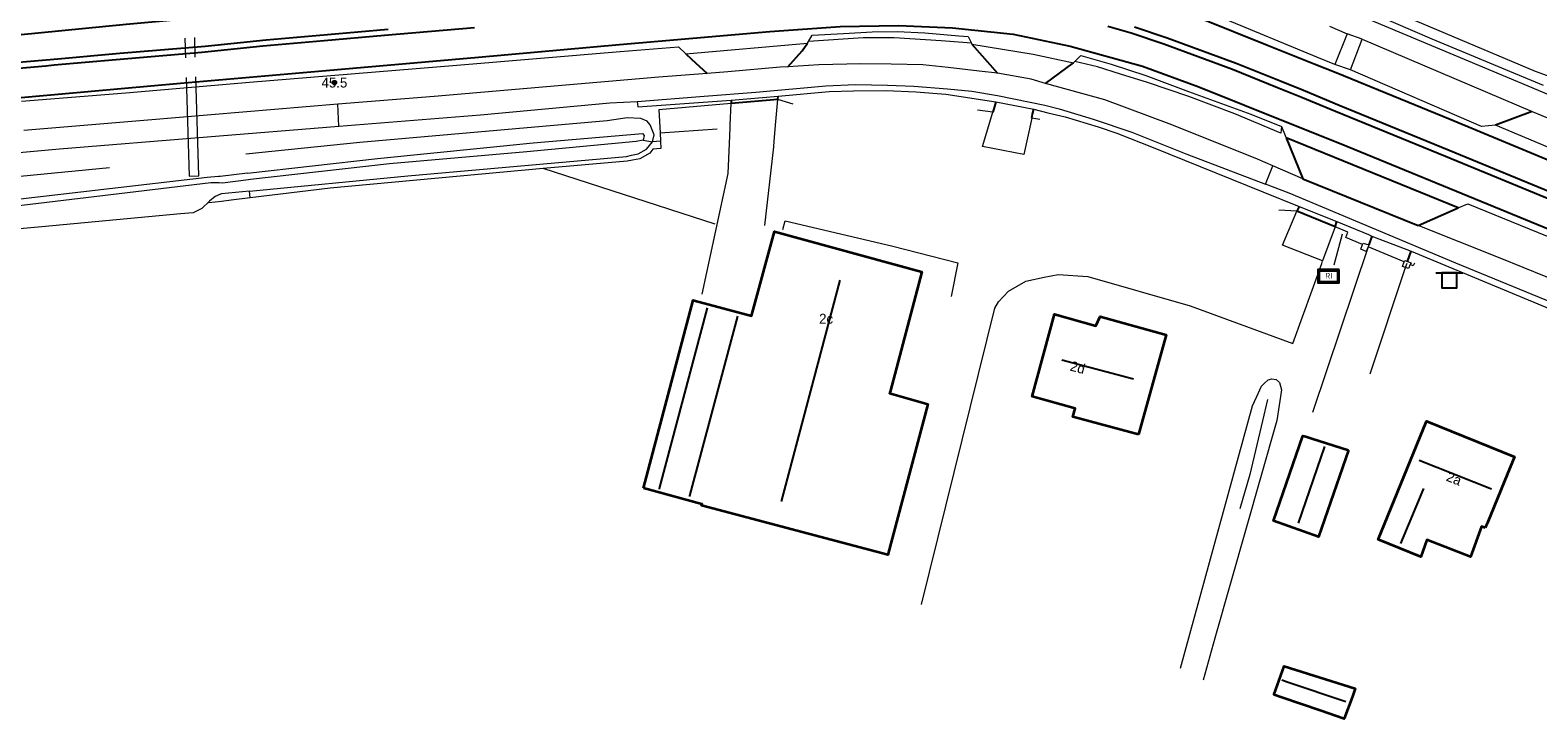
# Model space of a CAD drawing. Header units: metres. Extents: x 169249 to 194689, y 406250 to 412203.
# Tile 340 of 442: x 188281 to 188433, y 411597 to 411667. Entities that reach past the tile are written whole.
import ezdxf
from ezdxf.enums import TextEntityAlignment as Align

# ---------------------------------------------------------------- set-up
doc = ezdxf.new("R2010")
doc.units = ezdxf.units.M
doc.linetypes.add('BGT_NLCS_N264$0$AM-AS', pattern=[16, 10, -2, 2, -2])
doc.layers.get('0').update_dxf_attribs({"linetype": 'CONTINUOUS'})
for name, color, linetype, lineweight in [('BGT_NLCS_N264$0$B-WE-AM-AS_KUNSTWERK_DUIKER-GV', 252, 'BGT_NLCS_N264$0$AM-AS', 18), ('BGT_NLCS_N264$0$B-WE-GW-WATERGANG_INSTEEK-G', 252, 'CONTINUOUS', 18), ('BGT_NLCS_N264$0$B-WE-GW-WATERGANG_SLOOT_BODEM-G', 252, 'CONTINUOUS', 18), ('BGT_NLCS_N264$0$B-WE-IE-TERREINAFSCHEIDING_KUNSTMATIG_HEKWERK-G', 252, 'BGT_NLCS_N264$0$IE-TERREINAFSCHEIDING-KUNSTMATIG', 18), ('BGT_NLCS_N264$0$B-WE-IE-TERREINAFSCHEIDING_KUNSTMATIG_MUUR-G', 252, 'BGT_NLCS_N264$0$IE-TERREINAFSCHEIDING-KUNSTMATIG-DICHT', 18), ('BGT_NLCS_N264$0$B-WE-OG-TOPOGRAFIE-G', 252, 'CONTINUOUS', 18), ('BGT_NLCS_N264$0$B-WE-OG-TOPOGRAFIE_BEBOUWING-G', 252, 'CONTINUOUS', 35), ('BGT_NLCS_N264$0$B-WE-OG-TOPOGRAFIE_TERREIN_GROEN-GV', 252, 'CONTINUOUS', 18), ('BGT_NLCS_N264$0$B-WE-OG-TOPOGRAFIE_TERREIN_ONBEGROEID-GV', 252, 'CONTINUOUS', 18), ('BGT_NLCS_N264$0$B-WE-OG-TOPOGRAFIE_WATER-GV', 252, 'CONTINUOUS', 18), ('BGT_NLCS_N264$0$B-WE-OG-TOPOGRAFIE_WEG_BERM-GV', 252, 'CONTINUOUS', 18), ('BGT_NLCS_N264$0$B-WE-OG-TOPOGRAFIE_WEG_RIJWEG-GV', 252, 'CONTINUOUS', 18), ('BGT_NLCS_N264$0$B-WE-OG-TOPOGRAFIE_WEG_RIJWIELPAD-GV', 252, 'CONTINUOUS', 18), ('BGT_NLCS_N264$0$B-WE-OG-TOPOGRAFIE_WEG_VERHARD-G', 252, 'CONTINUOUS', 18), ('BGT_NLCS_N264$0$B-WE-VW-VERKEERSTEKEN_BORD-S', 252, 'CONTINUOUS', 25), ('X-XX-AL-REFERENTIE-G', 7, 'CONTINUOUS', 18)]:
    doc.layers.add(name, color=color, linetype=linetype, lineweight=lineweight)
for name, color, linetype in [('BGT_NLCS_N264$0$B-WE-IE-MEUBILAIR_WEGMEUBILAIR-S', 252, 'CONTINUOUS'), ('BGT_NLCS_N264$0$B-WE-KG-KADASTRAAL_NOK-G', 252, 'CONTINUOUS'), ('BGT_NLCS_N264$0$B-WE-OG-TOPOGRAFIE_WEG_INRIT-GV', 252, 'CONTINUOUS'), ('BGT_NLCS_N264$0$B-WE-VW-MARKERING-G', 252, 'CONTINUOUS'), ('BGT_NLCS_N264$0$Label_Nummeraanduidingreeks', 252, 'CONTINUOUS'), ('BGT_NLCS_N264$0$Label_Puntobject', 252, 'CONTINUOUS')]:
    doc.layers.add(name, color=color, linetype=linetype)
doc.styles.add('BGT_NLCS_N264$0$NLCS-ISO', font='NLCS-ISO.ttf')
doc.styles.add('BGT_NLCS_N264$0$STANDARD', font='txt')
doc.linetypes.add('BGT_NLCS_N264$0$IE-TERREINAFSCHEIDING-KUNSTMATIG', pattern='A,4,[82,NLCS.SHX,S=0.75,R=90,X=0,Y=0],4,-2', length=10)
doc.linetypes.add('BGT_NLCS_N264$0$IE-TERREINAFSCHEIDING-KUNSTMATIG-DICHT', pattern='A,8,-1,[82,NLCS.SHX,S=0.75,R=90,X=0,Y=0],-1', length=10)

# ---------------------------------------------------------------- blocks, each defined once
blk = doc.blocks.new('BGT_NLCS_N264$0$SVW-VERKEERSTEKEN_BORD_ANWB-SO')
blk.add_line((-1.375, 0), (1.375, 0))
at = {"flags": 128}
blk.add_lwpolyline([(-0.75, 0), (-0.75, -1.5), (0.75, -1.5), (0.75, 0)], close=True, dxfattribs=at)
blk = doc.blocks.new('BGT_NLCS_N264$0$SRI-TERREINKAST-SO')
at = {"ltscale": 0.1}
h = blk.add_hatch(color=256, dxfattribs=at)
h.paths.add_polyline_path([(1.16, 0.64), (-1.01, 0.64), (-1.01, -0.71), (1.16, -0.71)])
h.paths.add_polyline_path([(1.01, 0.49), (-0.86, 0.49), (-0.86, -0.56), (1.01, -0.56)], flags=16)
at = {"flags": 128}
for points in [[(1.16, 0.64), (-1.01, 0.64), (-1.01, -0.71), (1.16, -0.71)], [(1.01, 0.49), (-0.86, 0.49), (-0.86, -0.56), (1.01, -0.56)]]:
    blk.add_lwpolyline(points, close=True, dxfattribs=at)
at = {"style": 'BGT_NLCS_N264$0$NLCS-ISO'}
blk.add_text('RI', height=0.6, dxfattribs=at).set_placement((-0.26, -0.29))
blk = doc.blocks.new('BGT_NLCS_N264$0$SIE-WEG_PAAL_ALGEMEEN_TYPE_02-SO')
at = {"ltscale": 0.5}
h = blk.add_hatch(color=256, dxfattribs=at)
h.paths.add_polyline_path([(0, 0), (0.1875, 0, 0.41421356), (0, 0.1875)])
h.paths.add_polyline_path([(0, -0.1875), (0, 0), (-0.1875, 0, 0.41421356)])
for p, q in [((-0.1875, 0), (0.1875, 0)), ((0, -0.1875), (0, 0.1875))]:
    blk.add_line(p, q, dxfattribs=at)
blk.add_circle((0, 0), 0.1875, dxfattribs=at)
blk = doc.blocks.new('BGT_NLCS_N264')
at = {"layer": 'BGT_NLCS_N264$0$B-WE-AM-AS_KUNSTWERK_DUIKER-GV'}
blk.add_polyline3d([(188297.35, 411677.96, 9.08), (188296.35, 411677.93, 9.08), (188297.15, 411651.98, 9.03), (188298.15, 411652.01, 9.03), (188297.35, 411677.96, 9.08)], dxfattribs=at)
at = {"layer": 'BGT_NLCS_N264$0$B-WE-GW-WATERGANG_INSTEEK-G'}
for points in [[(188303.26, 411650.46, 10.92), (188300.43, 411650.19, 10.91), (188300.32, 411650.15, 10.91), (188299.78, 411649.94, 10.91), (188299.2, 411649.46, 10.91), (188298.43, 411648.73, 10.92), (188297.55, 411648.26, 10.92), (188296.28, 411648.19, 10.92), (188282.28, 411646.85, 10.91), (188260.05, 411644.83, 10.88), (188250.23, 411643.93, 10.9), (188248.84, 411643.8, 10.9), (188247.57, 411643.39, 10.91), (188246.99, 411643.08, 10.91), (188246.56, 411642.76, 10.92), (188246.19, 411642.48, 10.92), (188245.6, 411641.95, 10.92), (188245.08, 411641.29, 10.94), (188244.45, 411640.38, 10.97), (188244.31, 411639.45, 11), (188242.53, 411624.87, 10.88), (188240.41, 411603.39, 10.78), (188240.26, 411601.82, 10.78), (188240.21, 411601.33, 10.77)], [(188397.35, 411602.28, 11), (188404.63, 411628.76, 10.95), (188405.02, 411629.66, 10.95), (188405.52, 411630.75, 10.95), (188405.84, 411631.05, 10.95), (188406.22, 411631.41, 10.95), (188406.56, 411631.5, 10.94), (188407, 411631.42, 10.94), (188407.34, 411631.15, 10.94), (188407.56, 411630.39, 10.95), (188407.07, 411627.31, 10.95), (188400.8, 411605.29, 11.01), (188399.64, 411601.07, 10.98)]]:
    blk.add_polyline3d(points, dxfattribs=at)
at = {"layer": 'BGT_NLCS_N264$0$B-WE-GW-WATERGANG_SLOOT_BODEM-G'}
for points in [[(188303.07, 411652.28, 10.08), (188300.3, 411651.96, 10.07), (188300.11, 411651.94, 10.03), (188298.99, 411651.83, 9.79), (188272.53, 411648.79, 9.2), (188249.17, 411646.58, 9.18), (188243.76, 411643.61, 9.32), (188241.6, 411637.6, 9.36), (188240.51, 411623.92, 9.44)], [(188303.14, 411651.61, 10.03), (188300.54, 411651.28, 10.08), (188300.19, 411651.29, 9.99), (188299.36, 411651.3, 9.77), (188272.64, 411648.12, 9.2), (188249.27, 411645.88, 9.18), (188244.39, 411643, 9.32), (188242.39, 411637.43, 9.36), (188241.31, 411623.86, 9.44)], [(188406.15, 411629.4, 10.37), (188405.64, 411627.25, 10.25), (188404.36, 411621.83, 9.96), (188403.34, 411618.36, 10.01)]]:
    blk.add_polyline3d(points, dxfattribs=at)
at = {"layer": 'BGT_NLCS_N264$0$B-WE-IE-TERREINAFSCHEIDING_KUNSTMATIG_HEKWERK-G'}
blk.add_line((188350.33, 411647.14, 11.68), (188332.94, 411652.74, 10.96), dxfattribs=at)
for points in [[(188332.94, 411652.74, 10.96), (188311.42, 411650.78, 10.97), (188303.32, 411649.79, 10.85)], [(188303.32, 411649.79, 10.85), (188301.41, 411649.56, 10.82), (188300.41, 411649.43, 10.8), (188299.13, 411649.28, 10.78)]]:
    blk.add_polyline3d(points, dxfattribs=at)
at = {"layer": 'BGT_NLCS_N264$0$B-WE-IE-TERREINAFSCHEIDING_KUNSTMATIG_MUUR-G'}
for p, q in [((188415.57, 411644.59, 11.37), (188415.75, 411645.06, 11.37)), ((188416.38, 411645.04, 11.46), (188416.3, 411644.83, 11.44))]:
    blk.add_line(p, q, dxfattribs=at)
for points in [[(188416.3, 411644.83, 11.44), (188416.11, 411644.36, 11.4), (188415.57, 411644.59, 11.37)], [(188415.75, 411645.06, 11.37), (188415.81, 411645.21, 11.37), (188416.38, 411645.04, 11.46)], [(188420.1, 411642.75, 11.4), (188419.78, 411642.86, 11.39), (188419.96, 411643.31, 11.44)], [(188419.96, 411643.31, 11.44), (188420.02, 411643.47, 11.46), (188420.3, 411643.36, 11.44)], [(188420.56, 411643.06, 11.41), (188420.39, 411642.66, 11.41), (188420.1, 411642.75, 11.4)], [(188420.3, 411643.36, 11.44), (188420.64, 411643.23, 11.41), (188420.56, 411643.06, 11.41)]]:
    blk.add_polyline3d(points, dxfattribs=at)
at = {"layer": 'BGT_NLCS_N264$0$B-WE-KG-KADASTRAAL_NOK-G'}
for p, q in [((188362.93, 411641.46, 19.63), (188357, 411619.11, 19.62)), ((188385.36, 411633.43, 20.62), (188392.6, 411631.5, 20.59)), ((188411.91, 411624.66, 17), (188409.22, 411616.93, 17.03)), ((188421.45, 411623.3, 19.87), (188428.77, 411620.38, 19.91)), ((188421.89, 411620.42, 17.24), (188419.58, 411614.86, 17.32))]:
    blk.add_line(p, q, dxfattribs=at)
for points in [[(188344.68, 411620.37, 15.54), (188344.69, 411620.41, 15.54), (188349.55, 411638.69, 15.58)], [(188352.58, 411637.85, 15.56), (188347.72, 411619.68, 15.57), (188347.7, 411619.61, 15.57)], [(188407.57, 411601.08, 14.37), (188408.12, 411600.9, 14.37), (188414.04, 411598.9, 14.36)]]:
    blk.add_polyline3d(points, dxfattribs=at)
at = {"layer": 'BGT_NLCS_N264$0$B-WE-OG-TOPOGRAFIE-G'}
blk.add_line((188413.69, 411646.11, 11.45), (188412.83, 411642.99, 11.41), dxfattribs=at)
at = {"layer": 'BGT_NLCS_N264$0$B-WE-OG-TOPOGRAFIE_BEBOUWING-G'}
for points in [[(188343.09, 411620.47, 14.79), (188348.09, 411639.45, 14.84), (188348.19, 411639.42, 14.85), (188353.99, 411637.88, 15.09), (188354.05, 411638.09, 15.09), (188356.31, 411646.38, 15.18), (188371.21, 411642.32, 15.18), (188367.99, 411630.19, 15.21), (188367.95, 411630.05, 15.21), (188371.71, 411628.97, 14.54), (188371.82, 411628.93, 14.52), (188367.76, 411613.71, 14.59), (188348.95, 411618.72, 15.14), (188349.01, 411618.85, 15.12), (188348.84, 411618.87, 14.81), (188343.09, 411620.47, 14.79)], [(188393.1, 411625.87, 14.97), (188386.45, 411627.67, 15.07), (188386.69, 411628.51, 16.11), (188382.37, 411629.71, 16.12), (188384.62, 411638.03, 16.02), (188388.8, 411636.86, 16.07), (188389.24, 411637.79, 14.96), (188395.91, 411635.94, 15.02), (188393.1, 411625.87, 14.97)], [(188428.14, 411616.44, 15.72), (188427.77, 411616.57, 15.71), (188426.64, 411613.52, 14.55), (188422.25, 411615.23, 14.77), (188421.63, 411613.53, 14.91), (188417.31, 411615.27, 14.9), (188422.2, 411627.22, 15.78), (188431.11, 411623.63, 15.8), (188430.39, 411621.89, 15.78), (188428.36, 411616.97, 15.72)], [(188414.32, 411624.3, 14.48), (188411.3, 411615.54, 14.51), (188406.73, 411617.17, 14.46), (188409.7, 411625.76, 14.48), (188410, 411625.67, 14.48), (188410.63, 411625.47, 14.48), (188414.32, 411624.3, 14.48)], [(188428.36, 411616.97, 15.72), (188428.24, 411616.69, 15.72), (188428.14, 411616.44, 15.72)], [(188406.82, 411599.63, 13.49), (188407.83, 411602.48, 13.55), (188415.01, 411600.2, 13.52), (188414.72, 411599.41, 13.47), (188413.88, 411597.17, 13.31), (188413.87, 411597.15, 13.31), (188411.46, 411597.98, 13.37)], [(188411.46, 411597.98, 13.37), (188407.58, 411599.31, 13.47), (188406.81, 411599.57, 13.49), (188406.82, 411599.63, 13.49)]]:
    blk.add_polyline3d(points, dxfattribs=at)
at = {"layer": 'BGT_NLCS_N264$0$B-WE-OG-TOPOGRAFIE_TERREIN_GROEN-GV'}
blk.add_line((188344.75, 411656.35, 11.52), (188350.53, 411656.77, 1.78), dxfattribs=at)
for points in [[(188395.77, 411682.88, 11.35), (188395.73, 411679.12, 10.78), (188395.76, 411678.57, 10.78), (188395.98, 411678.02, 10.78), (188396.63, 411677.49, 10.78), (188397.55, 411677.09, 10.78), (188399.94, 411676.23, 10.78), (188413.88, 411670.69, 11.61), (188415.45, 411670.04, 11.62), (188417.22, 411669.31, 11.62), (188418.02, 411668.98, 11.61), (188433.2, 411662.59, 11.61), (188434.39, 411662.16, 11.53)], [(188351.94, 411659.32, 11.52), (188344.62, 411658.68, 11.52), (188344.75, 411656.35, 11.52)]]:
    blk.add_polyline3d(points, dxfattribs=at)
at = {"layer": 'BGT_NLCS_N264$0$B-WE-OG-TOPOGRAFIE_TERREIN_ONBEGROEID-GV', "linetype": 'Continuous'}
for p, q in [((188358.21, 411659.27, 11.37), (188356.65, 411659.74, 11.52)), ((188378.37, 411658.43, 11.51), (188376.83, 411658.66, 11.39)), ((188383.14, 411657.7, 11.39), (188382.31, 411657.83, 11.51)), ((188344.75, 411656.35, 11.52), (188344.8, 411655.5, 11.52)), ((188303.32, 411649.79, 10.85), (188303.26, 411650.46, 10.92)), ((188409.11, 411648.43, 11.38), (188407.29, 411648.56, 11.39)), ((188416.32, 411644.83, 11.35), (188416.3, 411644.83, 11.44)), ((188419.96, 411643.31, 11.44), (188416.32, 411644.83, 11.35))]:
    blk.add_line(p, q, dxfattribs=at)
for points in [[(188382.31, 411657.83, 11.51), (188381.5, 411654.16, 11.48), (188377.35, 411654.98, 11.49), (188378.37, 411658.43, 11.51)], [(188344.8, 411655.5, 11.52), (188344.84, 411654.77, 11.52), (188344.03, 411654.71, 11.21), (188343.71, 411654.31, 11.19), (188342.71, 411653.74, 11.15), (188341.97, 411653.59, 11.15), (188341.42, 411653.48, 11.14), (188332.94, 411652.74, 10.96)], [(188415.75, 411645.06, 11.37), (188414.05, 411645.77, 11.52), (188414.27, 411646.31, 11.52), (188413.8, 411646.52, 11.52), (188412.96, 411646.86, 11.52)], [(188420.99, 411643.2, 11.46), (188420.87, 411642.93, 11.42), (188420.56, 411643.06, 11.41)]]:
    blk.add_polyline3d(points, dxfattribs=at)
at = {"layer": 'BGT_NLCS_N264$0$B-WE-OG-TOPOGRAFIE_WATER-GV'}
for p, q in [((188343.04, 411655.62, 10.14), (188344, 411655.46, 11.24)), ((188289.11, 411652.82, 11.36), (188279.04, 411651.84, 11.32))]:
    blk.add_line(p, q, dxfattribs=at)
for points in [[(188344, 411655.46, 11.24), (188344.14, 411656.16, 11.32), (188343.75, 411657.16, 11.36), (188343.46, 411657.55, 11.35), (188342.8, 411657.82, 11.35), (188341.43, 411657.89, 11.38), (188339.41, 411657.57, 11.39), (188314.41, 411655.37, 11.36), (188302.88, 411654.21, 11.36)], [(188303.07, 411652.28, 10.08), (188316.18, 411653.78, 10.11), (188331.94, 411655.34, 10.14), (188342.97, 411656.28, 10.14), (188343.15, 411656.08, 10.14), (188343.04, 411655.62, 10.14)], [(188343.04, 411655.62, 10.14), (188342.32, 411655.49, 10.14), (188331.27, 411654.43, 10), (188317.4, 411653.21, 9.99), (188303.36, 411651.64, 10.03), (188303.14, 411651.61, 10.03)], [(188303.26, 411650.46, 10.92), (188319.27, 411652, 10.97), (188341.35, 411653.98, 11.14), (188341.87, 411654.09, 11.15), (188342.54, 411654.22, 11.15), (188343.38, 411654.7, 11.19), (188344, 411655.46, 11.24)]]:
    blk.add_polyline3d(points, dxfattribs=at)
at = {"layer": 'BGT_NLCS_N264$0$B-WE-OG-TOPOGRAFIE_WEG_BERM-GV'}
blk.add_line((188344.8, 411655.5, 11.52), (188344, 411655.46, 11.24), dxfattribs=at)
for points in [[(188376.21, 411665.43, 11.43), (188373.15, 411665.66, 11.47), (188368.42, 411665.97, 11.44), (188365.26, 411665.95, 11.43), (188359.74, 411665.59, 11.48)], [(188407.54, 411657, 11.55), (188407.48, 411656.34, 11.57), (188402.82, 411658.27, 11.57), (188398.18, 411660.02, 11.55), (188394.02, 411661.46, 11.57), (188391.29, 411662.3, 11.57), (188388.94, 411663.03, 11.56), (188386.67, 411663.58, 11.47)]]:
    blk.add_polyline3d(points, dxfattribs=at)
at = {"layer": 'BGT_NLCS_N264$0$B-WE-OG-TOPOGRAFIE_WEG_INRIT-GV'}
for p, q in [((188376.26, 411665.33, 11.42), (188378.84, 411662.39, 11.4)), ((188383.7, 411661.35, 11.41), (188386.53, 411663.44, 11.47)), ((188356.65, 411659.74, 11.52), (188351.94, 411659.32, 11.52)), ((188351.95, 411659.66, 11.35), (188351.94, 411659.32, 11.52)), ((188356.65, 411659.74, 11.52), (188356.67, 411660.07, 11.36)), ((188432.88, 411658.53, 11.59), (188429.18, 411657.12, 11.69)), ((188425.42, 411648.77, 11.52), (188408.01, 411655.87, 11.53)), ((188408.01, 411655.87, 11.53), (188409.7, 411651.72, 11.47)), ((188409.7, 411651.72, 11.47), (188421.36, 411647.01, 11.46)), ((188409.33, 411648.93, 11.39), (188409.11, 411648.43, 11.38)), ((188412.96, 411646.86, 11.52), (188409.11, 411648.43, 11.38)), ((188412.96, 411646.86, 11.52), (188413.15, 411647.4, 11.4)), ((188421.36, 411647.01, 11.46), (188425.42, 411648.77, 11.52)), ((188416.69, 411645.93, 11.34), (188416.38, 411645.04, 11.46)), ((188420.3, 411643.36, 11.44), (188420.64, 411644.39, 11.42))]:
    blk.add_line(p, q, dxfattribs=at)
for points in [[(188347.34, 411664.34, 11.47), (188347.94, 411663.79, 11.45), (188349.52, 411662.36, 11.4)], [(188357.65, 411663.03, 11.39), (188359.1, 411664.65, 11.42), (188359.64, 411665.42, 11.47)], [(188378.68, 411659.48, 11.34), (188378.54, 411659.01, 11.52), (188378.37, 411658.43, 11.51)], [(188382.31, 411657.83, 11.51), (188382.4, 411658.25, 11.52), (188382.51, 411658.74, 11.37)]]:
    blk.add_polyline3d(points, dxfattribs=at)
at = {"layer": 'BGT_NLCS_N264$0$B-WE-OG-TOPOGRAFIE_WEG_RIJWEG-GV'}
for p, q in [((188347.34, 411664.34, 11.47), (188359.64, 411665.42, 11.47)), ((188359.64, 411665.42, 11.47), (188359.74, 411665.59, 11.48)), ((188376.21, 411665.43, 11.43), (188376.26, 411665.33, 11.42)), ((188386.53, 411663.44, 11.47), (188386.67, 411663.58, 11.47)), ((188414.51, 411662.71, 11.9), (188412.93, 411663.27, 11.78)), ((188439.86, 411652.65, 11.72), (188429.18, 411657.12, 11.69))]:
    blk.add_line(p, q, dxfattribs=at)
for points in [[(188412.93, 411663.27, 11.78), (188411.13, 411664.02, 11.8), (188401.53, 411667.99, 11.9), (188396.88, 411669.66, 11.96), (188393.64, 411670.72, 11.89), (188391.78, 411671.19, 11.88)], [(188359.74, 411665.59, 11.48), (188360.11, 411666.21, 11.49), (188363.29, 411666.4, 11.5), (188366.17, 411666.57, 11.5), (188368.72, 411666.59, 11.51), (188371.49, 411666.45, 11.51), (188374.93, 411666.16, 11.51), (188375.87, 411666.08, 11.47), (188376.21, 411665.43, 11.43)], [(188280.2, 411659.55, 11.47), (188290.77, 411660.39, 11.48), (188303.24, 411661.48, 11.49), (188324.22, 411663.21, 11.53), (188340.72, 411664.59, 11.51), (188346.62, 411665.05, 11.46), (188347.34, 411664.34, 11.47)], [(188376.26, 411665.33, 11.42), (188382.47, 411664.31, 11.42), (188386.53, 411663.44, 11.47)], [(188386.67, 411663.58, 11.47), (188387.28, 411664.17, 11.47), (188390.33, 411663.3, 11.53), (188393.83, 411662.16, 11.57), (188398.14, 411660.55, 11.57), (188404.45, 411658.24, 11.56), (188407.54, 411657, 11.55)], [(188429.18, 411657.12, 11.69), (188427.77, 411657, 11.79), (188414.51, 411662.71, 11.9)], [(188407.54, 411657, 11.55), (188407.92, 411656.09, 11.54), (188408.01, 411655.87, 11.53)], [(188425.42, 411648.77, 11.52), (188426.38, 411649.2, 11.52), (188444.08, 411641.99, 11.61), (188465.07, 411633.38, 11.61), (188473.13, 411630.15, 11.66), (188473.86, 411628.96, 11.59)]]:
    blk.add_polyline3d(points, dxfattribs=at)
at = {"layer": 'BGT_NLCS_N264$0$B-WE-OG-TOPOGRAFIE_WEG_RIJWIELPAD-GV'}
for p, q in [((188412.39, 411667.12, 11.71), (188414.2, 411666.36, 11.72)), ((188414.2, 411666.36, 11.72), (188412.93, 411663.27, 11.78)), ((188415.71, 411665.81, 11.71), (188414.2, 411666.36, 11.72)), ((188414.51, 411662.71, 11.9), (188415.71, 411665.81, 11.71)), ((188415.71, 411665.81, 11.71), (188432.88, 411658.53, 11.59)), ((188351.95, 411659.66, 11.35), (188356.67, 411660.07, 11.36)), ((188312.28, 411657.03, 11.36), (188312.17, 411659.24, 11.39)), ((188378.68, 411659.48, 11.34), (188382.51, 411658.74, 11.37)), ((188432.88, 411658.53, 11.59), (188438.34, 411656.26, 11.58)), ((188405.92, 411651.17, 11.36), (188406.68, 411653.03, 11.41)), ((188409.7, 411651.72, 11.47), (188406.68, 411653.03, 11.41)), ((188409.33, 411648.93, 11.39), (188413.15, 411647.4, 11.4)), ((188416.69, 411645.93, 11.34), (188420.64, 411644.39, 11.42))]:
    blk.add_line(p, q, dxfattribs=at)
for points in [[(188434.04, 411661.14, 11.59), (188422.77, 411665.83, 11.63), (188416.91, 411668.34, 11.69), (188414.98, 411669.17, 11.69), (188411.75, 411670.43, 11.7), (188405.57, 411672.98, 11.73), (188401.23, 411674.69, 11.71), (188397.49, 411676.03, 11.7), (188393.88, 411677.13, 11.69), (188389.93, 411678.25, 11.68)], [(188413.21, 411669.14, 11.66), (188415.06, 411668.39, 11.66), (188427.87, 411663.03, 11.59), (188438.06, 411658.74, 11.56), (188446.27, 411655.4, 11.54)], [(188357.65, 411663.03, 11.39), (188356.89, 411662.98, 11.39), (188351.61, 411662.52, 11.39), (188349.52, 411662.36, 11.4)], [(188378.84, 411662.39, 11.4), (188377.01, 411662.59, 11.41), (188373.88, 411662.96, 11.4), (188371.31, 411663.23, 11.41), (188368.1, 411663.29, 11.41), (188365.03, 411663.34, 11.39), (188360.81, 411663.24, 11.38), (188357.65, 411663.03, 11.39)], [(188349.52, 411662.36, 11.4), (188344.64, 411661.98, 11.41), (188321.92, 411660.04, 11.38), (188312.17, 411659.24, 11.39)], [(188342.45, 411659.53, 11.35), (188349.2, 411660.07, 11.34), (188354.43, 411660.48, 11.34), (188361.49, 411661.11, 11.35), (188364.5, 411661.23, 11.36), (188367.72, 411661.18, 11.37), (188370.4, 411661.08, 11.34), (188373.79, 411660.81, 11.32), (188376.25, 411660.56, 11.32), (188378.85, 411660.14, 11.32), (188383.62, 411659.16, 11.34), (188385.07, 411658.78, 11.36), (188388.52, 411657.73, 11.37), (188392.43, 411656.41, 11.37), (188397.97, 411654.19, 11.37), (188405.92, 411651.17, 11.36)], [(188383.7, 411661.35, 11.41), (188382.25, 411661.78, 11.41), (188378.84, 411662.39, 11.4)], [(188406.68, 411653.03, 11.41), (188405.14, 411653.69, 11.39), (188396.48, 411657.16, 11.39), (188389.69, 411659.68, 11.38), (188383.7, 411661.35, 11.41)], [(188342.45, 411659.53, 11.35), (188342.5, 411658.97, 11.37), (188351.95, 411659.66, 11.35)], [(188356.67, 411660.07, 11.36), (188361.84, 411660.54, 11.38), (188364.31, 411660.61, 11.38), (188367.6, 411660.62, 11.38), (188370.59, 411660.51, 11.37), (188373.63, 411660.25, 11.36), (188378.68, 411659.48, 11.34)], [(188312.17, 411659.24, 11.39), (188305.79, 411658.72, 11.4), (188292.98, 411657.65, 11.42), (188280.44, 411656.6, 11.39)], [(188312.28, 411657.03, 11.36), (188326.6, 411658.17, 11.39), (188339.67, 411659.4, 11.39), (188342.45, 411659.53, 11.35)], [(188382.51, 411658.74, 11.37), (188383.95, 411658.39, 11.37), (188385.69, 411657.98, 11.39), (188389.03, 411656.98, 11.41), (188390.9, 411656.33, 11.43), (188394.59, 411654.89, 11.43), (188405.67, 411650.4, 11.39), (188409.33, 411648.93, 11.39)], [(188278.88, 411654.27, 11.32), (188284.07, 411654.73, 11.32), (188298.98, 411655.97, 11.34), (188312.28, 411657.03, 11.36)], [(188487.35, 411618.47, 11.44), (188473.42, 411623.71, 11.4), (188457.98, 411629.81, 11.4), (188443.24, 411635.78, 11.39), (188425.17, 411643.19, 11.34), (188408.33, 411650.25, 11.36), (188405.92, 411651.17, 11.36)], [(188413.15, 411647.4, 11.4), (188416.34, 411646.07, 11.34), (188416.69, 411645.93, 11.34)], [(188475.62, 411625.09, 11.46), (188468.23, 411628.07, 11.49), (188448.26, 411636.14, 11.43), (188429.65, 411643.68, 11.39), (188421.36, 411647.01, 11.46)], [(188420.64, 411644.39, 11.42), (188438.07, 411637.17, 11.41), (188452.44, 411631.42, 11.44), (188465.55, 411626.04, 11.43), (188474.78, 411622.41, 11.42)]]:
    blk.add_polyline3d(points, dxfattribs=at)
at = {"layer": 'BGT_NLCS_N264$0$B-WE-OG-TOPOGRAFIE_WEG_VERHARD-G'}
for p, q in [((188412.96, 411646.86, 11.52), (188411.71, 411643.42, 11.32)), ((188416.32, 411644.83, 11.35), (188410.67, 411628.1, 11.42)), ((188420.1, 411642.75, 11.42), (188420.24, 411643.19, 11.42)), ((188416.52, 411632, 11.47), (188420.1, 411642.75, 11.42))]:
    blk.add_line(p, q, dxfattribs=at)
for points in [[(188355.35, 411646.99, 11.69), (188356.24, 411654.95, 11.62), (188356.29, 411655.5, 11.59), (188356.46, 411657.49, 11.56), (188356.65, 411659.74, 11.52)], [(188349.02, 411640.05, 11.74), (188351.62, 411652.25, 11.64), (188351.75, 411655.28, 11.59), (188351.82, 411656.88, 11.56), (188351.83, 411657.17, 11.56), (188351.94, 411659.32, 11.52)], [(188357.14, 411646.6, 11.63), (188357.38, 411647.48, 11.63), (188368.15, 411644.93, 11.62), (188374.84, 411643.22, 11.54), (188374.16, 411639.83, 11.51)], [(188411.71, 411643.42, 11.32), (188407.65, 411645.01, 11.29), (188408.84, 411647.8, 11.36), (188409.11, 411648.43, 11.38)], [(188371.16, 411608.7, 11.37), (188378.57, 411638.63, 11.42), (188378.94, 411639.28, 11.42), (188379.97, 411640.35, 11.41), (188381.71, 411641.37, 11.44), (188383.57, 411641.79, 11.43), (188384.97, 411642.03, 11.48), (188387.98, 411641.84, 11.51), (188398.32, 411638.89, 11.48), (188408.69, 411635.06, 11.15), (188411.62, 411643.17, 11.32), (188411.71, 411643.42, 11.32)]]:
    blk.add_polyline3d(points, dxfattribs=at)
at = {"layer": 'BGT_NLCS_N264$0$B-WE-VW-MARKERING-G', "linetype": 'Continuous'}
for points in [[(188437.98, 411652.15, 11.79), (188424.59, 411657.69, 11.83), (188413.06, 411662.41, 11.93), (188410.84, 411663.3, 11.93), (188406.14, 411665.17, 11.93), (188399.28, 411667.94, 11.91), (188393.81, 411669.72, 11.95), (188388.5, 411671.24, 11.93), (188385.1, 411672.05, 11.94), (188382.37, 411672.52, 11.94), (188378.81, 411673.04, 11.96), (188376.07, 411673.29, 11.98), (188372.48, 411673.55, 11.91), (188369.74, 411673.64, 11.95), (188369.86, 411673.62, 11.93), (188366.03, 411673.64, 11.95), (188363.41, 411673.63, 11.85), (188351.51, 411672.71, 11.79), (188340.02, 411671.67, 11.79), (188335.99, 411671.31, 11.79), (188323.75, 411670.29, 11.73), (188305.57, 411668.66, 11.62), (188290.8, 411667.32, 11.59), (188277.76, 411666.04, 11.59)], [(188435.78, 411649.94, 11.77), (188424.49, 411654.58, 11.77), (188413.37, 411659.13, 11.77), (188409.76, 411660.62, 11.77), (188407.51, 411661.54, 11.77), (188402.96, 411663.38, 11.79), (188396.01, 411665.93, 11.81), (188392.71, 411667.03, 11.79)], [(188317.27, 411666.81, 11.61), (188311.15, 411666.25, 11.66), (188304.95, 411665.72, 11.67), (188298.79, 411665.09, 11.66), (188290.15, 411664.37, 11.62), (188283.89, 411663.8, 11.66), (188276.76, 411663.18, 11.62)], [(188435.42, 411649.32, 11.74), (188424.13, 411653.96, 11.77), (188413.01, 411658.51, 11.77), (188409.49, 411659.96, 11.77), (188407.15, 411660.92, 11.77), (188402.61, 411662.76, 11.79), (188395.66, 411665.31, 11.81), (188392.36, 411666.42, 11.78), (188390.01, 411667.11, 11.82)], [(188325.99, 411666.97, 11.67), (188316.91, 411666.19, 11.61), (188310.8, 411665.64, 11.66), (188304.6, 411665.1, 11.67), (188298.44, 411664.47, 11.66), (188289.79, 411663.75, 11.62), (188283.53, 411663.18, 11.66), (188282.67, 411663.1, 11.66), (188276.4, 411662.56, 11.63)], [(188278.31, 411659.77, 11.54), (188296.29, 411661.37, 11.59), (188311, 411662.67, 11.54), (188326.41, 411664.02, 11.55), (188340.65, 411665.29, 11.55), (188344.54, 411665.63, 11.55), (188355.84, 411666.59, 11.53), (188362.95, 411667.09, 11.55), (188368.85, 411667.21, 11.55), (188374.29, 411666.96, 11.54), (188380.43, 411666.32, 11.54), (188386.2, 411665.13, 11.54), (188393.49, 411663.09, 11.55), (188399.19, 411661.01, 11.58), (188408.42, 411657.31, 11.58), (188413.59, 411655.24, 11.58), (188430.34, 411648.37, 11.62), (188441.48, 411643.78, 11.67)]]:
    blk.add_polyline3d(points, dxfattribs=at)
at = {"layer": 'BGT_NLCS_N264$0$B-WE-IE-MEUBILAIR_WEGMEUBILAIR-S', "color": 7}
for name, p in [('BGT_NLCS_N264$0$SIE-WEG_PAAL_ALGEMEEN_TYPE_02-SO', (188311.84, 411661.43, 11.5)), ('BGT_NLCS_N264$0$SRI-TERREINKAST-SO', (188412.23, 411641.9, 11.4))]:
    blk.add_blockref(name, p, dxfattribs=at)
at = {"layer": 'BGT_NLCS_N264$0$B-WE-VW-VERKEERSTEKEN_BORD-S', "color": 7}
blk.add_blockref('BGT_NLCS_N264$0$SVW-VERKEERSTEKEN_BORD_ANWB-SO', (188424.51, 411642.2, 11.37), dxfattribs=at)
at = {"layer": 'BGT_NLCS_N264$0$Label_Nummeraanduidingreeks', "color": 7, "lineweight": 18, "style": 'BGT_NLCS_N264$0$STANDARD'}
blk.add_text('2c', height=1, dxfattribs=at).set_placement((188361.53, 411637.58), align=Align.MIDDLE)
for s, rotation, p in [('2d', -15.1, (188386.96, 411632.67)), ('2a', -21.9, (188424.99, 411621.43))]:
    blk.add_text(s, height=1, rotation=rotation, dxfattribs=at).set_placement(p, align=Align.MIDDLE)
at = {"layer": 'BGT_NLCS_N264$0$Label_Puntobject', "lineweight": 18, "style": 'BGT_NLCS_N264$0$STANDARD'}
blk.add_text('45.5', height=1, dxfattribs=at).set_placement((188311.84, 411661.43, 11.5), align=Align.MIDDLE)

msp = doc.modelspace()

# ---------------------------------------------------------------- block references
at = {"layer": 'X-XX-AL-REFERENTIE-G'}
msp.add_blockref('BGT_NLCS_N264', (0, 0), dxfattribs=at)

doc.saveas('drawing.dxf')
